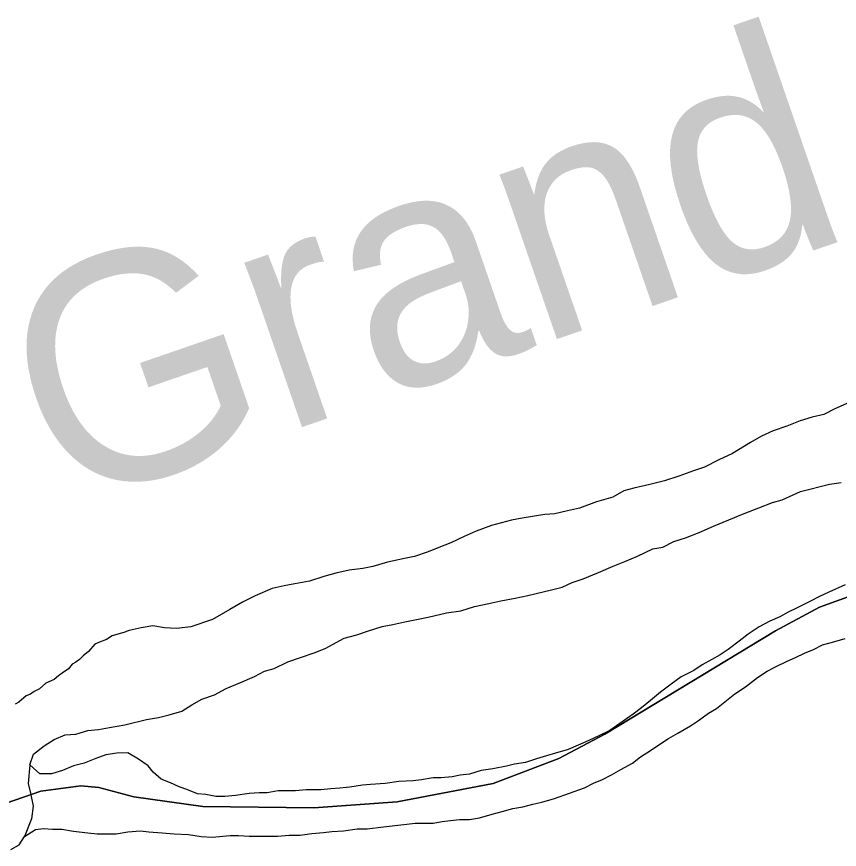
# Model space of a CAD drawing. Extents: x -59 to 82, y -3 to 49.
# Drawn here: x -49.56 to -49.2163, y 45.9878 to 46.3357 of the extents above; entities that cross this region are included whole.
import ezdxf

# ---------------------------------------------------------------- set-up
doc = ezdxf.new("R2010")
doc.units = 0
for name, color, linetype in [('GM_X_Corporation', 7, 'Continuous'), ('GM_X_Major_River', 7, 'Continuous'), ('GM_X_Major_River_Text', 7, 'Continuous')]:
    doc.layers.add(name, color=color, linetype=linetype)

msp = doc.modelspace()

# ---------------------------------------------------------------- linework, layer by layer
at = {"layer": 'GM_X_Corporation'}
for p, q in [((-49.22466, 46.08896), (-49.2126, 46.09337)), ((-49.2126, 46.09337), (-49.22466, 46.08896)), ((-49.24306, 46.07911), (-49.22466, 46.08896)), ((-49.22466, 46.08896), (-49.24306, 46.07911)), ((-49.31432, 46.03598), (-49.24306, 46.07911)), ((-49.24306, 46.07911), (-49.31432, 46.03598)), ((-49.33347, 46.02574), (-49.31432, 46.03598)), ((-49.31432, 46.03598), (-49.33347, 46.02574)), ((-49.36097, 46.01535), (-49.33347, 46.02574)), ((-49.33347, 46.02574), (-49.36097, 46.01535)), ((-49.54988, 46.01209), (-49.53323, 46.01431)), ((-49.53323, 46.01431), (-49.54988, 46.01209)), ((-49.53323, 46.01431), (-49.52563, 46.0137)), ((-49.52563, 46.0137), (-49.53323, 46.01431)), ((-49.52563, 46.0137), (-49.51113, 46.0098)), ((-49.51113, 46.0098), (-49.52563, 46.0137)), ((-49.40104, 46.00774), (-49.36097, 46.01535)), ((-49.36097, 46.01535), (-49.40104, 46.00774)), ((-49.58795, 45.99922), (-49.54988, 46.01209)), ((-49.54988, 46.01209), (-49.58795, 45.99922)), ((-49.51113, 46.0098), (-49.48222, 46.0058)), ((-49.48222, 46.0058), (-49.51113, 46.0098)), ((-49.43591, 46.00517), (-49.40104, 46.00774)), ((-49.40104, 46.00774), (-49.43591, 46.00517)), ((-49.48222, 46.0058), (-49.43591, 46.00517)), ((-49.43591, 46.00517), (-49.48222, 46.0058))]:
    msp.add_line(p, q, dxfattribs=at)
at = {"layer": 'GM_X_Major_River'}
for p, q in [((-49.21223, 46.1745), (-49.21828, 46.17184)), ((-49.21828, 46.17184), (-49.22282, 46.16956)), ((-49.23266, 46.16689), (-49.23833, 46.16461)), ((-49.22774, 46.16842), (-49.23266, 46.16689)), ((-49.22282, 46.16956), (-49.22774, 46.16842)), ((-49.23833, 46.16461), (-49.24401, 46.1627)), ((-49.24892, 46.16042), (-49.25346, 46.15776)), ((-49.24401, 46.1627), (-49.24892, 46.16042)), ((-49.25346, 46.15776), (-49.26102, 46.1532)), ((-49.26102, 46.1532), (-49.26669, 46.15054)), ((-49.26669, 46.15054), (-49.27274, 46.1475)), ((-49.27728, 46.14597), (-49.28334, 46.14369)), ((-49.27274, 46.1475), (-49.27728, 46.14597)), ((-49.28334, 46.14369), (-49.28939, 46.14178)), ((-49.29544, 46.14026), (-49.30225, 46.13873)), ((-49.28939, 46.14178), (-49.29544, 46.14026)), ((-49.23259, 46.13732), (-49.22048, 46.14038)), ((-49.22048, 46.14038), (-49.21557, 46.14114)), ((-49.30642, 46.13759), (-49.31095, 46.13493)), ((-49.30225, 46.13873), (-49.30642, 46.13759)), ((-49.24016, 46.1339), (-49.23259, 46.13732)), ((-49.31776, 46.13302), (-49.32495, 46.13036)), ((-49.31095, 46.13493), (-49.31776, 46.13302)), ((-49.24999, 46.13047), (-49.24432, 46.13276)), ((-49.24432, 46.13276), (-49.24016, 46.1339)), ((-49.32987, 46.12921), (-49.33517, 46.12806)), ((-49.32495, 46.13036), (-49.32987, 46.12921)), ((-49.25605, 46.12819), (-49.24999, 46.13047)), ((-49.35333, 46.12538), (-49.36166, 46.1231)), ((-49.34879, 46.12615), (-49.35333, 46.12538)), ((-49.33933, 46.12768), (-49.34879, 46.12615)), ((-49.33517, 46.12806), (-49.33933, 46.12768)), ((-49.2689, 46.12286), (-49.25605, 46.12819)), ((-49.36166, 46.1231), (-49.36809, 46.12081)), ((-49.27496, 46.1202), (-49.2689, 46.12286)), ((-49.37301, 46.11853), (-49.37868, 46.11587)), ((-49.36809, 46.12081), (-49.37301, 46.11853)), ((-49.28063, 46.11792), (-49.27496, 46.1202)), ((-49.37868, 46.11587), (-49.38359, 46.11397)), ((-49.29009, 46.11411), (-49.28555, 46.11639)), ((-49.28555, 46.11639), (-49.28063, 46.11792)), ((-49.38813, 46.11206), (-49.39381, 46.11016)), ((-49.38359, 46.11397), (-49.38813, 46.11206)), ((-49.30068, 46.1103), (-49.29425, 46.11335)), ((-49.29425, 46.11335), (-49.29009, 46.11411)), ((-49.40516, 46.10787), (-49.41121, 46.10596)), ((-49.39797, 46.10939), (-49.40516, 46.10787)), ((-49.39381, 46.11016), (-49.39797, 46.10939)), ((-49.31089, 46.10612), (-49.30597, 46.10802)), ((-49.30597, 46.10802), (-49.30068, 46.1103)), ((-49.42105, 46.10443), (-49.42673, 46.10328)), ((-49.41537, 46.1052), (-49.42105, 46.10443)), ((-49.41121, 46.10596), (-49.41537, 46.1052)), ((-49.31694, 46.10345), (-49.31089, 46.10612)), ((-49.43165, 46.10176), (-49.4377, 46.09986)), ((-49.42673, 46.10328), (-49.43165, 46.10176)), ((-49.32791, 46.09927), (-49.32337, 46.10079)), ((-49.32337, 46.10079), (-49.31694, 46.10345)), ((-49.44829, 46.09795), (-49.45322, 46.0968)), ((-49.44375, 46.09871), (-49.44829, 46.09795)), ((-49.4377, 46.09986), (-49.44375, 46.09871)), ((-49.33661, 46.09622), (-49.33207, 46.09737)), ((-49.33207, 46.09737), (-49.32791, 46.09927)), ((-49.21396, 46.09831), (-49.22077, 46.09527)), ((-49.4604, 46.09376), (-49.46569, 46.09109)), ((-49.45322, 46.0968), (-49.4604, 46.09376)), ((-49.35175, 46.09279), (-49.34645, 46.09393)), ((-49.34645, 46.09393), (-49.33661, 46.09622)), ((-49.22077, 46.09527), (-49.22493, 46.09337)), ((-49.46569, 46.09109), (-49.47099, 46.08805)), ((-49.36878, 46.08935), (-49.36272, 46.09049)), ((-49.36272, 46.09049), (-49.3578, 46.09164)), ((-49.3578, 46.09164), (-49.35175, 46.09279)), ((-49.22833, 46.09146), (-49.23401, 46.0888)), ((-49.22493, 46.09337), (-49.22833, 46.09146)), ((-49.47099, 46.08805), (-49.47817, 46.08387)), ((-49.38051, 46.08668), (-49.37445, 46.08745)), ((-49.37445, 46.08745), (-49.36878, 46.08935)), ((-49.23779, 46.0869), (-49.24119, 46.085)), ((-49.23401, 46.0888), (-49.23779, 46.0869)), ((-49.47817, 46.08387), (-49.48725, 46.08083)), ((-49.39791, 46.08286), (-49.39224, 46.084)), ((-49.39224, 46.084), (-49.38807, 46.08477)), ((-49.38807, 46.08477), (-49.38051, 46.08668)), ((-49.24119, 46.085), (-49.24535, 46.0831)), ((-49.50807, 46.08042), (-49.51299, 46.07927)), ((-49.50315, 46.08118), (-49.50807, 46.08042)), ((-49.49823, 46.08043), (-49.50315, 46.08118)), ((-49.49331, 46.08006), (-49.49823, 46.08043)), ((-49.48725, 46.08083), (-49.49331, 46.08006)), ((-49.41343, 46.07904), (-49.40737, 46.08095)), ((-49.40737, 46.08095), (-49.40283, 46.08171)), ((-49.40283, 46.08171), (-49.39791, 46.08286)), ((-49.24989, 46.08081), (-49.25442, 46.07778)), ((-49.24535, 46.0831), (-49.24989, 46.08081)), ((-49.52018, 46.07699), (-49.52245, 46.07547)), ((-49.51488, 46.07851), (-49.52018, 46.07699)), ((-49.51429, 46.07887), (-49.51488, 46.07851)), ((-49.51299, 46.07927), (-49.51429, 46.07887)), ((-49.42326, 46.076), (-49.41797, 46.07752)), ((-49.41797, 46.07752), (-49.41343, 46.07904)), ((-49.25442, 46.07778), (-49.2582, 46.07474)), ((-49.52736, 46.07356), (-49.53001, 46.07053)), ((-49.52547, 46.07433), (-49.52736, 46.07356)), ((-49.52245, 46.07547), (-49.52547, 46.07433)), ((-49.4312, 46.07181), (-49.42326, 46.076)), ((-49.2582, 46.07474), (-49.26274, 46.07132)), ((-49.22715, 46.07137), (-49.22337, 46.07328)), ((-49.22337, 46.07328), (-49.21921, 46.07442)), ((-49.21921, 46.07442), (-49.21391, 46.07595)), ((-49.53001, 46.07053), (-49.53228, 46.06863)), ((-49.44142, 46.06801), (-49.43574, 46.06991)), ((-49.43574, 46.06991), (-49.4312, 46.07181)), ((-49.26274, 46.07132), (-49.26614, 46.06904)), ((-49.23472, 46.06795), (-49.23094, 46.06985)), ((-49.23094, 46.06985), (-49.22715, 46.07137)), ((-49.5353, 46.06597), (-49.53681, 46.06521)), ((-49.53379, 46.06711), (-49.5353, 46.06597)), ((-49.53228, 46.06863), (-49.53379, 46.06711)), ((-49.45239, 46.06344), (-49.44671, 46.06611)), ((-49.44671, 46.06611), (-49.44142, 46.06801)), ((-49.26954, 46.06714), (-49.2737, 46.06486)), ((-49.26614, 46.06904), (-49.26954, 46.06714)), ((-49.24304, 46.06415), (-49.23812, 46.06643)), ((-49.23812, 46.06643), (-49.23472, 46.06795)), ((-49.53832, 46.06331), (-49.54097, 46.06142)), ((-49.53681, 46.06521), (-49.53832, 46.06331)), ((-49.45655, 46.0623), (-49.45239, 46.06344)), ((-49.27711, 46.06258), (-49.2824, 46.05992)), ((-49.2737, 46.06486), (-49.27711, 46.06258)), ((-49.24644, 46.06225), (-49.24304, 46.06415)), ((-49.54248, 46.06027), (-49.54437, 46.05876)), ((-49.54097, 46.06142), (-49.54248, 46.06027)), ((-49.46676, 46.05736), (-49.46071, 46.06002)), ((-49.46071, 46.06002), (-49.45655, 46.0623)), ((-49.2824, 46.05992), (-49.28656, 46.05688)), ((-49.25551, 46.05579), (-49.2506, 46.05959)), ((-49.2506, 46.05959), (-49.24644, 46.06225)), ((-49.54777, 46.05723), (-49.55042, 46.05496)), ((-49.54437, 46.05876), (-49.54777, 46.05723)), ((-49.47243, 46.05507), (-49.46676, 46.05736)), ((-49.28656, 46.05688), (-49.29109, 46.05346)), ((-49.26005, 46.05275), (-49.25551, 46.05579)), ((-49.5542, 46.05268), (-49.55609, 46.05192)), ((-49.55269, 46.05382), (-49.5542, 46.05268)), ((-49.55042, 46.05496), (-49.55269, 46.05382)), ((-49.48264, 46.05051), (-49.47735, 46.05241)), ((-49.47735, 46.05241), (-49.47243, 46.05507)), ((-49.29109, 46.05346), (-49.29525, 46.05004)), ((-49.26345, 46.05009), (-49.26005, 46.05275)), ((-49.55911, 46.04926), (-49.56063, 46.0485)), ((-49.55609, 46.05192), (-49.55911, 46.04926)), ((-49.4868, 46.04823), (-49.48264, 46.05051)), ((-49.29525, 46.05004), (-49.29903, 46.047)), ((-49.26761, 46.04667), (-49.26345, 46.05009)), ((-49.49626, 46.04404), (-49.49096, 46.04557)), ((-49.49096, 46.04557), (-49.4868, 46.04823)), ((-49.29903, 46.047), (-49.30243, 46.04434)), ((-49.27101, 46.04477), (-49.26761, 46.04667)), ((-49.5148, 46.03985), (-49.50572, 46.04213)), ((-49.50572, 46.04213), (-49.5008, 46.0429)), ((-49.5008, 46.0429), (-49.49626, 46.04404)), ((-49.30243, 46.04434), (-49.31226, 46.0375)), ((-49.27857, 46.03945), (-49.27517, 46.04173)), ((-49.27517, 46.04173), (-49.27101, 46.04477)), ((-49.52578, 46.03794), (-49.52123, 46.0387)), ((-49.52123, 46.0387), (-49.5148, 46.03985)), ((-49.28386, 46.03641), (-49.27857, 46.03945)), ((-49.54432, 46.03374), (-49.53978, 46.03564)), ((-49.53978, 46.03564), (-49.53523, 46.03602)), ((-49.53523, 46.03602), (-49.53032, 46.03755)), ((-49.53032, 46.03755), (-49.52578, 46.03794)), ((-49.3168, 46.03522), (-49.32096, 46.03332)), ((-49.31226, 46.0375), (-49.3168, 46.03522)), ((-49.28765, 46.03413), (-49.28386, 46.03641)), ((-49.54847, 46.03108), (-49.54432, 46.03374)), ((-49.3255, 46.03142), (-49.32966, 46.02952)), ((-49.32096, 46.03332), (-49.3255, 46.03142)), ((-49.29521, 46.02919), (-49.2918, 46.03147)), ((-49.2918, 46.03147), (-49.28765, 46.03413)), ((-49.55451, 46.02311), (-49.55301, 46.02766)), ((-49.55301, 46.02766), (-49.54847, 46.03108)), ((-49.51818, 46.02809), (-49.52272, 46.02733)), ((-49.51364, 46.0281), (-49.51818, 46.02809)), ((-49.50909, 46.02545), (-49.51364, 46.0281)), ((-49.33496, 46.02799), (-49.33874, 46.02685)), ((-49.32966, 46.02952), (-49.33496, 46.02799)), ((-49.29937, 46.02653), (-49.29521, 46.02919)), ((-49.52689, 46.0258), (-49.5318, 46.0239)), ((-49.52272, 46.02733), (-49.52689, 46.0258)), ((-49.50507, 46.02277), (-49.50909, 46.02545)), ((-49.34744, 46.02418), (-49.35198, 46.02342)), ((-49.3429, 46.0257), (-49.34744, 46.02418)), ((-49.33874, 46.02685), (-49.3429, 46.0257)), ((-49.30277, 46.02387), (-49.29937, 46.02653)), ((-49.55451, 46.02311), (-49.55525, 46.0153)), ((-49.55034, 46.01932), (-49.55451, 46.02311)), ((-49.54088, 46.02085), (-49.54542, 46.01933)), ((-49.53634, 46.02276), (-49.54088, 46.02085)), ((-49.5318, 46.0239), (-49.53634, 46.02276)), ((-49.50302, 46.02015), (-49.50507, 46.02277)), ((-49.36598, 46.02074), (-49.3709, 46.01922)), ((-49.36106, 46.02151), (-49.36598, 46.02074)), ((-49.35539, 46.02265), (-49.36106, 46.02151)), ((-49.35198, 46.02342), (-49.35539, 46.02265)), ((-49.31146, 46.01893), (-49.30768, 46.02121)), ((-49.30768, 46.02121), (-49.30277, 46.02387)), ((-49.54542, 46.01933), (-49.55034, 46.01932)), ((-49.49961, 46.01713), (-49.50302, 46.02015)), ((-49.38604, 46.01768), (-49.39096, 46.01691)), ((-49.38263, 46.01768), (-49.38604, 46.01768)), ((-49.37809, 46.01807), (-49.38263, 46.01768)), ((-49.37468, 46.01883), (-49.37809, 46.01807)), ((-49.3709, 46.01922), (-49.37468, 46.01883)), ((-49.31525, 46.01703), (-49.31146, 46.01893)), ((-49.55525, 46.0153), (-49.55429, 46.01128)), ((-49.49582, 46.01561), (-49.49961, 46.01713)), ((-49.49241, 46.0141), (-49.49582, 46.01561)), ((-49.48824, 46.01259), (-49.49241, 46.0141)), ((-49.42086, 46.01383), (-49.42502, 46.01345)), ((-49.41556, 46.0146), (-49.42086, 46.01383)), ((-49.41215, 46.01498), (-49.41556, 46.0146)), ((-49.4061, 46.01537), (-49.41215, 46.01498)), ((-49.40042, 46.01614), (-49.4061, 46.01537)), ((-49.39436, 46.01653), (-49.40042, 46.01614)), ((-49.39096, 46.01691), (-49.39436, 46.01653)), ((-49.32281, 46.0136), (-49.31903, 46.01551)), ((-49.31903, 46.01551), (-49.31525, 46.01703)), ((-49.55429, 46.01128), (-49.55317, 46.00582)), ((-49.48445, 46.01108), (-49.48824, 46.01259)), ((-49.48105, 46.01071), (-49.48445, 46.01108)), ((-49.47688, 46.00996), (-49.48105, 46.01071)), ((-49.46855, 46.01035), (-49.47309, 46.00996)), ((-49.46287, 46.01112), (-49.46855, 46.01035)), ((-49.45871, 46.0115), (-49.46287, 46.01112)), ((-49.4553, 46.01151), (-49.45871, 46.0115)), ((-49.45076, 46.01227), (-49.4553, 46.01151)), ((-49.44357, 46.01228), (-49.45076, 46.01227)), ((-49.43903, 46.01267), (-49.44357, 46.01228)), ((-49.43297, 46.01268), (-49.43903, 46.01267)), ((-49.42881, 46.01306), (-49.43297, 46.01268)), ((-49.42502, 46.01345), (-49.42881, 46.01306)), ((-49.33529, 46.00904), (-49.32281, 46.0136)), ((-49.47309, 46.00996), (-49.47688, 46.00996)), ((-49.34854, 46.00561), (-49.34437, 46.00675)), ((-49.34437, 46.00675), (-49.34059, 46.00751)), ((-49.34059, 46.00751), (-49.33529, 46.00904)), ((-49.55317, 46.00582), (-49.55381, 46.00052)), ((-49.3614, 46.00255), (-49.35724, 46.0037)), ((-49.35724, 46.0037), (-49.3527, 46.00484)), ((-49.3527, 46.00484), (-49.34854, 46.00561)), ((-49.55381, 46.00052), (-49.55672, 45.99316)), ((-49.38222, 45.99949), (-49.37881, 45.99987)), ((-49.37881, 45.99987), (-49.37502, 46.00026)), ((-49.37502, 46.00026), (-49.37086, 46.00026)), ((-49.37086, 46.00026), (-49.3667, 46.00103)), ((-49.3667, 46.00103), (-49.3614, 46.00255)), ((-49.55219, 45.9962), (-49.54878, 45.99658)), ((-49.54878, 45.99658), (-49.54499, 45.99621)), ((-49.42347, 45.99563), (-49.41779, 45.9964)), ((-49.41779, 45.9964), (-49.41363, 45.99641)), ((-49.41363, 45.99641), (-49.40682, 45.99718)), ((-49.40682, 45.99718), (-49.40076, 45.99794)), ((-49.40076, 45.99794), (-49.39698, 45.99833)), ((-49.39698, 45.99833), (-49.39357, 45.99871)), ((-49.39357, 45.99871), (-49.386, 45.99872)), ((-49.386, 45.99872), (-49.38222, 45.99949)), ((-49.55899, 45.98974), (-49.55672, 45.99316)), ((-49.55672, 45.99316), (-49.55219, 45.9962)), ((-49.54499, 45.99621), (-49.54121, 45.99621)), ((-49.54121, 45.99621), (-49.53629, 45.99546)), ((-49.53629, 45.99546), (-49.53023, 45.99471)), ((-49.53023, 45.99471), (-49.52644, 45.99434)), ((-49.52644, 45.99434), (-49.51849, 45.99435)), ((-49.51849, 45.99435), (-49.51357, 45.99512)), ((-49.51357, 45.99512), (-49.50827, 45.99551)), ((-49.50827, 45.99551), (-49.50486, 45.99513)), ((-49.50486, 45.99513), (-49.49918, 45.99476)), ((-49.49918, 45.99476), (-49.49426, 45.99439)), ((-49.49426, 45.99439), (-49.4882, 45.99402)), ((-49.4882, 45.99402), (-49.4829, 45.99327)), ((-49.4829, 45.99327), (-49.47836, 45.9929)), ((-49.47836, 45.9929), (-49.47079, 45.99367)), ((-49.47079, 45.99367), (-49.46738, 45.99367)), ((-49.46738, 45.99367), (-49.46284, 45.9933)), ((-49.46284, 45.9933), (-49.4511, 45.99332)), ((-49.4511, 45.99332), (-49.44618, 45.9937)), ((-49.44618, 45.9937), (-49.44164, 45.99371)), ((-49.44164, 45.99371), (-49.43672, 45.99448)), ((-49.43672, 45.99448), (-49.4318, 45.99486)), ((-49.4318, 45.99486), (-49.42839, 45.99525)), ((-49.42839, 45.99525), (-49.42347, 45.99563)), ((-49.56239, 45.98784), (-49.55899, 45.98974))]:
    msp.add_line(p, q, dxfattribs=at)

# ---------------------------------------------------------------- texts
at = {"layer": 'GM_X_Major_River_Text'}
msp.add_text('Grand', height=0.094765, rotation=19.0548, dxfattribs=at).set_placement((-49.5423, 46.12916))

doc.saveas('drawing.dxf')
